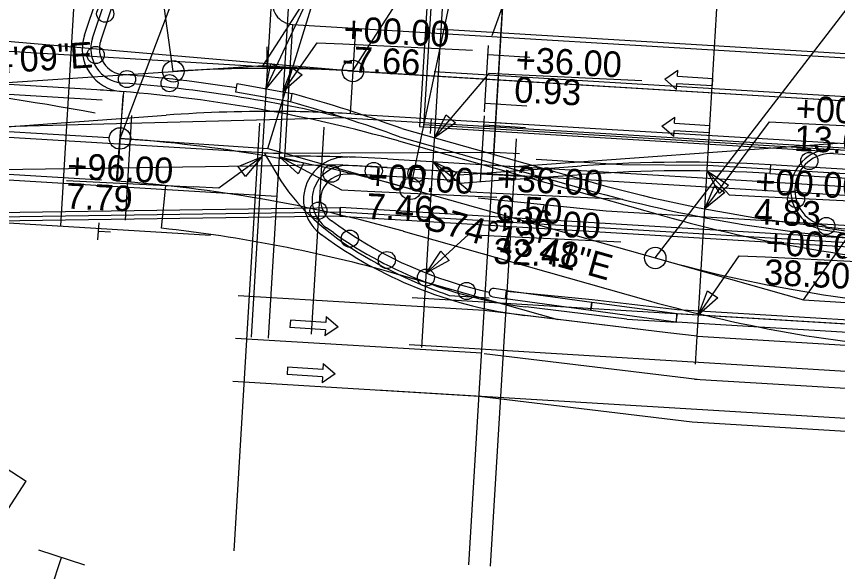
# Model space of a CAD drawing. Extents: x 659657 to 668193, y 633084 to 648639.
# Drawn here: x 661820.9 to 662012.7, y 642364.7 to 642494.3 of the extents above; entities that cross this region are included whole.
import ezdxf

# ---------------------------------------------------------------- set-up
doc = ezdxf.new("R2010")
doc.units = 0
for name, color, linetype in [('R_Draft', 7, 'Continuous'), ('R_MOT_Stage 1', 7, 'Continuous'), ('R_MOT_Stage 1_Striping', 7, 'Continuous'), ('R_MOT_Stage 2', 7, 'Continuous'), ('R_MOT_Stage 2_Striping', 7, 'Continuous'), ('R_MOT_Stage 3', 7, 'Continuous'), ('R_MOT_STAGE 3_ALG', 7, 'Continuous'), ('R_MOT_Stage 3_Striping', 7, 'Continuous'), ('R_MOT_Stage 4', 7, 'Continuous'), ('R_MOT_STAGE 4_ALG', 7, 'Continuous'), ('R_MOT_Stage 4_Striping', 7, 'Continuous'), ('R_MOT_Stage 5', 7, 'Continuous'), ('R_MOT_Stage 5_Striping', 7, 'Continuous'), ('R_ROW Annot', 7, 'Continuous'), ('T_Notes', 7, 'Continuous'), ('T_SIGNAL CONTROL CABINET', 7, 'Continuous')]:
    doc.layers.add(name, color=color, linetype=linetype)

msp = doc.modelspace()

# ---------------------------------------------------------------- linework, layer by layer
for p, q in [((661897.14, 642487.89), (661927.38, 642486.42)), ((661937.37, 642480.75), (661966.95, 642479.32)), ((662002.76, 642469.42), (662033, 642467.95)), ((661832.64, 642455.96), (661862.22, 642454.53)), ((661902.86, 642453.54), (661933.1, 642452.07)), ((661912.94, 642454.05), (661970.09, 642437.9)), ((661932.96, 642453.07), (661962.54, 642451.63)), ((661993.33, 642452.35), (662023.57, 642450.88)), ((661932.45, 642443.08), (661962.03, 642441.65)), ((661995.72, 642438.15), (662025.96, 642436.68))]:
    msp.add_line(p, q)
for points in [[(661879.19, 642477.42), (661891.39, 642503.54), (661897.38, 642503.25)], [(661883.15, 642476.71), (661891.15, 642488.18), (661897.14, 642487.89)], [(661918.57, 642465.96), (661931.38, 642481.04), (661937.37, 642480.75)], [(661981.69, 642449.38), (661996.76, 642469.71), (662002.76, 642469.42)], [(661878.23, 642461.52), (661868.21, 642454.24), (661862.22, 642454.53)], [(661882.24, 642461.61), (661896.86, 642453.83), (661902.86, 642453.54)], [(661918.23, 642460.4), (661926.96, 642453.36), (661932.96, 642453.07)], [(661982.22, 642458.22), (661987.33, 642452.64), (661993.33, 642452.35)], [(661916.67, 642434.47), (661926.46, 642443.37), (661932.45, 642443.08)], [(661980.19, 642424.61), (661989.72, 642438.44), (661995.72, 642438.15)]]:
    msp.add_lwpolyline(points)
for points in [[(661879.19, 642477.42), (661880.33, 642483.31), (661882.97, 642482.07)], [(661883.15, 642476.71), (661885.29, 642482.32), (661887.67, 642480.65)], [(661918.57, 642465.96), (661921.23, 642471.34), (661923.45, 642469.46)], [(661878.23, 642461.52), (661874.38, 642456.92), (661872.67, 642459.28)], [(661882.24, 642461.61), (661888.06, 642460.16), (661886.7, 642457.59)], [(661918.23, 642460.4), (661923.68, 642457.88), (661921.85, 642455.62)], [(661982.22, 642458.22), (661987.23, 642454.91), (661985.08, 642452.94)], [(661981.69, 642449.38), (661983.98, 642454.92), (661986.32, 642453.19)], [(661916.67, 642434.47), (661920, 642439.47), (661921.96, 642437.31)], [(661980.19, 642424.61), (661982.29, 642430.22), (661984.69, 642428.57)]]:
    msp.add_lwpolyline(points, close=True)
for centre, start, end in [((661822.43, 642133.58), 74.228, 86.0966), ((662060.61, 642758.37), 254.228, 266.5452)]:
    msp.add_arc(centre, 333, start, end)
at = {"layer": 'R_Draft'}
for p in [(661794.37, 642404.5), (661804.46, 642356.94)]:
    msp.add_line(p, (661823.2, 642385.78), dxfattribs=at)
at = {"layer": 'R_MOT_Stage 1'}
for p, q in [((661839.96, 642442.16), (661840.2, 642446.13)), ((661840.14, 642444.13), (661842.85, 642443.97))]:
    msp.add_line(p, q, dxfattribs=at)
at = {"layer": 'R_MOT_Stage 1_Striping'}
for p, q in [((661741.75, 642490.84), (661883.49, 642482.29)), ((661741.15, 642480.86), (661840.96, 642474.84)), ((661755.52, 642469.98), (661882.28, 642462.32)), ((661739.94, 642460.9), (661881.68, 642452.34)), ((661720.18, 642452.07), (661866.25, 642443.26))]:
    msp.add_line(p, q, dxfattribs=at)
at = {"layer": 'R_MOT_Stage 2'}
for points in [[(661816.26, 642448.52), (661896.47, 642449.69), (661896.5, 642447.69), (661816.29, 642446.53)], [(662330.76, 642423.48), (661896.55, 642449.69), (661896.43, 642447.69), (662330.64, 642421.48)]]:
    msp.add_lwpolyline(points, close=True, dxfattribs=at)
at = {"layer": 'R_MOT_Stage 2_Striping'}
for p, q in [((661898.48, 642481.63), (661818.74, 642488.45)), ((661897.81, 642470.65), (661817.54, 642468.49)), ((661897.15, 642459.67), (661816.94, 642458.5))]:
    msp.add_line(p, q, dxfattribs=at)
for points in [[(661898.48, 642481.63), (662332.69, 642455.42)], [(661897.81, 642470.65), (662332.02, 642444.44)], [(661897.15, 642459.67), (662331.36, 642433.46)]]:
    msp.add_lwpolyline(points, dxfattribs=at)
at = {"layer": 'R_MOT_Stage 3'}
for p, q in [((661907.47, 642459.05), (661929.66, 642457.71)), ((661937.27, 642458.26), (661952.89, 642459.39)), ((661907.34, 642457.05), (661924.4, 642456.02)), ((661937.42, 642456.27), (661952.91, 642457.39)), ((661896.21, 642445.37), (661894.49, 642446.58)), ((661895.05, 642443.74), (661893.33, 642444.95)), ((661935.42, 642430.33), (661932.45, 642430.79)), ((661932.15, 642428.81), (661935.12, 642428.36)), ((661963.49, 642423.61), (661975.03, 642422.91))]:
    msp.add_line(p, q, dxfattribs=at)
for points in [[(662301.78, 642441.26), (661997, 642459.66), (661996.88, 642457.66), (662301.66, 642439.26)], [(661924.45, 642455.33), (661924.31, 642457.32), (661937.27, 642458.26), (661937.42, 642456.27)], [(661935.39, 642430.34), (661955.29, 642427.62), (661955.02, 642425.64), (661935.12, 642428.36)], [(661955.29, 642427.62), (661975.2, 642424.91), (661974.93, 642422.92), (661955.02, 642425.64)], [(661975.15, 642424.91), (662436.61, 642397.05), (662436.49, 642395.06), (661975.03, 642422.91)]]:
    msp.add_lwpolyline(points, close=True, dxfattribs=at)
msp.add_lwpolyline([(661963.49, 642423.61), (661939.88, 642426.46)], dxfattribs=at)
for centre in [(661894.52, 642457.59), (661904.36, 642458.22), (661914.35, 642457.63), (661891.43, 642448.95), (661898.77, 642442.42), (661907.42, 642437.41), (661916.54, 642433.32), (661926.04, 642430.19)]:
    msp.add_circle(centre, 2, dxfattribs=at)
for centre, radius, start, end in [((661769.94, 642586.5), 96, 273.5027, 341.5452), ((661769.94, 642586.5), 98, 273.5027, 341.5452), ((661897.95, 642451.48), 8, 88.1489, 234.7392), ((661887.52, 642128.65), 331, 86.5452, 88.1489), ((661976.93, 642127.26), 333, 86.5452, 94.1399), ((661897.95, 642451.48), 6, 88.1489, 234.7392), ((661887.52, 642128.65), 329, 86.5452, 88.1489), ((661976.95, 642125.26), 333, 86.5452, 94.1399), ((661951.63, 642523.76), 98, 234.7392, 263.1116), ((661951.63, 642523.76), 96, 234.7392, 257.7805), ((661932.3, 642429.8), 1, 81.2768, 261.2768)]:
    msp.add_arc(centre, radius, start, end, dxfattribs=at)
at = {"layer": 'R_MOT_STAGE 3_ALG'}
for p, q in [((661857.55, 642481.46), (661878.51, 642482.84)), ((661878.51, 642482.84), (661899.48, 642481.57)), ((661775.61, 642476.07), (661857.55, 642481.46))]:
    msp.add_line(p, q, dxfattribs=at)
for points in [[(661857.55, 642481.46), (661836.99, 642630.04)], [(661878.51, 642482.84), (661959.69, 642608.97)], [(661899.48, 642481.57), (661980.74, 642607.66)], [(661900.08, 642491.55), (661898.88, 642471.59)], [(661900.08, 642491.55), (661898.88, 642471.59)], [(661879.4, 642487.18), (661879.4, 642482.18)]]:
    msp.add_lwpolyline(points, dxfattribs=at)
for centre in [(661857.55, 642481.46), (661899.48, 642481.57)]:
    msp.add_circle(centre, 2.5, dxfattribs=at)
msp.add_arc((661879.42, 642149.18), 333, 86.5452, 93.7642, dxfattribs=at)
at = {"layer": 'R_MOT_Stage 3_Striping'}
for p, q in [((661885.4, 642492.42), (661883.53, 642461.47)), ((661885.4, 642492.44), (662483.02, 642456.36)), ((661775.61, 642476.07), (661857.55, 642481.46)), ((661899.48, 642481.57), (662482.41, 642446.38)), ((661777.42, 642465.58), (661855.87, 642471.26)), ((661899.97, 642471.52), (661937.8, 642469.24)), ((661937.2, 642459.26), (662012.67, 642464.72)), ((661907.59, 642461.05), (661937.2, 642459.26)), ((661893.9, 642442.1), (661892.18, 642443.32)), ((661929.56, 642415.64), (661872.07, 642419.11)), ((661979.89, 642419.61), (662411.37, 642393.57)), ((661930.15, 642415.59), (661979.88, 642409.58)), ((661871.47, 642409.13), (661928.95, 642405.66)), ((661979.29, 642409.63), (662536.82, 642375.97)), ((661928.95, 642405.66), (661978.68, 642399.65)), ((661978.68, 642399.65), (662269.44, 642382.1))]:
    msp.add_line(p, q, dxfattribs=at)
for points in [[(661973.03, 642420.44), (661939.64, 642424.48)], [(661979.89, 642419.61), (661973.03, 642420.44)]]:
    msp.add_lwpolyline(points, dxfattribs=at)
for centre, radius, start, end in [((661769.94, 642586.5), 100, 273.5027, 341.5452), ((661885.7, 642497.43), 5, 161.5452, 266.5452), ((661879.42, 642149.18), 333, 89.0773, 93.7642), ((661879.42, 642149.18), 333, 86.5452, 89.0773), ((661879.91, 642139.13), 333, 89.2661, 94.1399), ((661879.91, 642139.13), 333, 86.5452, 89.2661), ((661887.52, 642128.65), 333, 86.5452, 90.6848), ((661897.95, 642451.48), 10, 88.1489, 234.7392), ((661951.63, 642523.76), 100, 234.7392, 263.1116)]:
    msp.add_arc(centre, radius, start, end, dxfattribs=at)
at = {"layer": 'R_MOT_Stage 4'}
for p, q in [((661838.7, 642489.27), (661920.29, 642733.77)), ((661840.6, 642488.63), (661922.19, 642733.14)), ((661910.92, 642468.12), (661954.23, 642455.89)), ((661910.38, 642466.2), (661953.9, 642453.91))]:
    msp.add_line(p, q, dxfattribs=at)
msp.add_lwpolyline([(661872.11, 642476.65), (661872.46, 642478.61), (661885.26, 642476.33), (661884.91, 642474.37)], close=True, dxfattribs=at)
for centre in [(661841.65, 642494.94), (661839.43, 642485.31), (661846.73, 642479.68), (661856.68, 642478.72)]:
    msp.add_circle(centre, 2, dxfattribs=at)
for centre, radius, start, end in [((661713.91, 642604.98), 116, 266.5452, 341.5452), ((661713.91, 642604.98), 118, 266.5452, 341.5452), ((661846.29, 642486.73), 8, 161.5452, 265.5366), ((661846.29, 642486.73), 6, 161.5452, 265.5366), ((661819.6, 642144.77), 337, 81.0052, 85.5366), ((661819.6, 642144.77), 335, 76.5132, 85.5366), ((661795.17, 642150.63), 337.93, 69.969, 74.5326), ((661795.17, 642150.63), 335.94, 69.9437, 74.5073), ((662044.75, 642776.35), 333, 254.228, 266.5452), ((662044.41, 642774.37), 333, 254.228, 266.5452)]:
    msp.add_arc(centre, radius, start, end, dxfattribs=at)
at = {"layer": 'R_MOT_STAGE 4_ALG'}
for p, q in [((661845.1, 642465.81), (661879.63, 642463.45)), ((661879.63, 642463.45), (661912.94, 642454.05)), ((661912.94, 642454.05), (661970.09, 642437.9)), ((661970.09, 642437.9), (662004.67, 642428.14)), ((662004.67, 642428.14), (662040.54, 642425.97))]:
    msp.add_line(p, q, dxfattribs=at)
for points in [[(661912.94, 642454.05), (661960.04, 642677.54)], [(661879.63, 642463.45), (661938.46, 642654.61)], [(661845.1, 642465.81), (661916.16, 642652.76)], [(661970.09, 642437.9), (662130.95, 642646.91)], [(662004.67, 642428.14), (662136.31, 642615.13)], [(661845.78, 642475.79), (661844.41, 642455.83)], [(661944.15, 642450.43), (661942.79, 642445.61)]]:
    msp.add_lwpolyline(points, dxfattribs=at)
for centre in [(661845.1, 642465.81), (661912.94, 642454.05), (661970.09, 642437.9)]:
    msp.add_circle(centre, 2.5, dxfattribs=at)
for centre, start, end in [((661822.43, 642133.58), 74.228, 86.0966), ((662060.61, 642758.37), 254.228, 266.5452)]:
    msp.add_arc(centre, 333, start, end, dxfattribs=at)
at = {"layer": 'R_MOT_Stage 4_Striping'}
for p, q in [((661836.8, 642489.9), (661918.4, 642734.4)), ((661839.66, 642477.17), (661783.2, 642480.58)), ((661844.3, 642455.83), (661845.96, 642476.73)), ((661842.49, 642465.98), (661782.54, 642469.6)), ((661910.11, 642465.24), (661971.77, 642447.82)), ((661840.81, 642456.06), (661781.94, 642459.62)), ((661854.77, 642444.83), (661855.83, 642454.81)), ((661912.94, 642454.05), (661970.09, 642437.9)), ((661911.26, 642444.13), (661940.44, 642435.89)), ((661940.44, 642435.89), (661968.41, 642427.99)), ((661908.54, 642434.51), (661947.35, 642423.55)), ((661909.58, 642434.21), (661922.45, 642430.58)), ((661930.16, 642425.62), (661872.68, 642429.09)), ((661929.56, 642415.64), (661872.07, 642419.11)), ((661979.89, 642419.61), (662034.18, 642416.34)), ((661930.15, 642415.59), (661979.88, 642409.58)), ((661871.47, 642409.13), (661928.95, 642405.66)), ((661979.29, 642409.63), (662536.82, 642375.97)), ((661928.95, 642405.66), (661978.68, 642399.65)), ((661978.68, 642399.65), (662269.44, 642382.1))]:
    msp.add_line(p, q, dxfattribs=at)
for points in [[(661973.03, 642420.44), (661930.16, 642425.62)], [(661979.89, 642419.61), (661973.03, 642420.44)]]:
    msp.add_lwpolyline(points, dxfattribs=at)
for centre, radius, start, end in [((661713.91, 642604.98), 120, 266.5452, 341.5452), ((661846.29, 642486.73), 10, 161.5452, 265.5366), ((661819.6, 642144.77), 333, 85.4584, 86.5452), ((661819.6, 642144.77), 333, 74.228, 85.5366), ((661822.43, 642133.58), 333, 74.228, 86.0966), ((661820.75, 642123.67), 333, 74.228, 85.9436), ((662062.29, 642768.28), 333, 254.228, 266.5452), ((661819.07, 642113.75), 333, 74.228, 83.8444), ((662060.61, 642758.37), 333, 254.228, 266.5452), ((662058.93, 642748.45), 333, 254.228, 266.5452)]:
    msp.add_arc(centre, radius, start, end, dxfattribs=at)
at = {"layer": 'R_MOT_Stage 5'}
for centre in [(662006.06, 642460.56), (662002.98, 642451.64), (662010.03, 642445.37)]:
    msp.add_circle(centre, 2, dxfattribs=at)
at = {"layer": 'R_MOT_Stage 5_Striping'}
for p, q in [((661919.1, 642491.41), (662682.71, 642445.31)), ((661918.5, 642481.43), (662682.11, 642435.33)), ((661916.05, 642468.55), (662008.71, 642462.96)), ((661916.08, 642469.05), (662381.9, 642440.93)), ((662009.81, 642444.39), (662027.24, 642441.8)), ((661913.31, 642428.64), (662269.66, 642407.13)), ((661912.64, 642417.66), (662269, 642396.15)), ((661905.07, 642407.1), (662268.34, 642385.17))]:
    msp.add_line(p, q, dxfattribs=at)
msp.add_lwpolyline([(661917.04, 642501.55), (661915.05, 642468.61), (661916.05, 642468.55), (661918.04, 642501.49)], close=True, dxfattribs=at)
msp.add_arc((662011.21, 642453.79), 9.5, 86.5452, 261.5452, dxfattribs=at)
at = {"layer": 'R_ROW Annot'}
for p, q in [((661932.01, 642489.86), (661944.96, 642526.23)), ((661930.24, 642472.07), (661931.17, 642487.5)), ((661931.04, 642485.4), (661940.78, 642484.81)), ((661930.36, 642474.02), (661940.09, 642473.44)), ((661929.25, 642455.64), (661930.18, 642471.08)), ((661930.05, 642468.97), (661939.78, 642468.38)), ((661929.36, 642457.59), (661939.1, 642457.01))]:
    msp.add_line(p, q, dxfattribs=at)
at = {"layer": 'T_Notes'}
for p, q in [((661826.1, 642369.77), (661836.79, 642366.24)), ((661831.37, 642367.86), (661828.96, 642360.57))]:
    msp.add_line(p, q, dxfattribs=at)
at = {"layer": 'T_SIGNAL CONTROL CABINET'}
for p, q in [((661926.57, 642366.23), (661938.63, 642565.87)), ((661886.01, 642523.96), (661879.68, 642419.15)), ((661881.71, 642519.21), (661875.69, 642419.39)), ((661915.61, 642416.98), (661921.64, 642516.8)), ((661979.5, 642413.13), (661985.82, 642517.94)), ((661834.98, 642508.51), (661831.17, 642445.42)), ((661972.3, 642479.68), (661975.35, 642481.75)), ((661975.26, 642480.35), (661975.35, 642481.75)), ((661975.26, 642480.35), (661983.52, 642479.85)), ((661975.08, 642477.26), (661972.3, 642479.68)), ((661975.08, 642477.26), (661975.16, 642478.66)), ((661975.16, 642478.66), (661983.42, 642478.16)), ((661983.42, 642478.16), (661983.52, 642479.85)), ((661847.76, 642471.17), (661846.28, 642446.77)), ((661917.63, 642466.95), (661917.84, 642470.5)), ((661971.64, 642468.7), (661974.69, 642470.77)), ((661974.6, 642469.37), (661974.69, 642470.77)), ((661877.7, 642469.36), (661871.67, 642369.54)), ((661932.81, 642469.54), (662322.1, 642446.04)), ((661974.41, 642466.28), (661971.64, 642468.7)), ((661974.6, 642469.37), (661982.86, 642468.87)), ((661982.76, 642467.18), (661982.86, 642468.87)), ((661974.41, 642466.28), (661974.5, 642467.68)), ((661974.5, 642467.68), (661982.76, 642467.18)), ((661937.59, 642465.75), (661931.57, 642365.93)), ((661932.39, 642462.55), (661878.85, 642462.33)), ((661938.38, 642462.19), (661932.39, 642462.55)), ((662011.72, 642462.27), (662381.84, 642439.93)), ((661932.21, 642459.56), (662321.5, 642436.06)), ((662027.3, 642442.3), (662009.82, 642444.9)), ((661921.96, 642429.17), (661931.29, 642428.56)), ((661884.89, 642423.35), (661884.79, 642421.66)), ((661893.15, 642422.85), (661884.89, 642423.35)), ((661893.24, 642424.25), (661893.15, 642422.85)), ((661893.24, 642424.25), (661896.02, 642421.83)), ((661893.05, 642421.16), (661884.79, 642421.66)), ((661896.02, 642421.83), (661892.97, 642419.76)), ((661893.05, 642421.16), (661892.97, 642419.76)), ((661892.57, 642413.27), (661892.49, 642411.87)), ((661892.57, 642413.27), (661895.35, 642410.85)), ((661884.23, 642412.37), (661884.13, 642410.68)), ((661892.49, 642411.87), (661884.23, 642412.37)), ((661892.39, 642410.18), (661884.13, 642410.68)), ((661895.35, 642410.85), (661892.3, 642408.78)), ((661892.39, 642410.18), (661892.3, 642408.78))]:
    msp.add_line(p, q, dxfattribs=at)
for points in [[(661934.68, 642500.49), (661932.33, 642461.56)], [(661892.67, 642468.46), (661889.76, 642420.12)], [(661878.85, 642462.33), (661882.66, 642455.88), (661884.46, 642453.34), (661886.38, 642451), (661888.37, 642448.86), (661890.34, 642446.96), (661892.27, 642445.27), (661894.15, 642443.75), (661895.93, 642442.41), (661897.6, 642441.23), (661899.18, 642440.17), (661900.71, 642439.2), (661902.21, 642438.29), (661903.65, 642437.45), (661905.06, 642436.67), (661906.41, 642435.94), (661907.71, 642435.27), (661908.99, 642434.63), (661910.33, 642433.99), (661911.7, 642433.35), (661913.13, 642432.7), (661914.63, 642432.05), (661916.16, 642431.41), (661917.84, 642430.73), (661919.48, 642430.09)], [(661942.31, 642460.95), (661962.27, 642459.75), (661982.3, 642459.54), (662301.72, 642440.26), (662321.62, 642438.06), (662341.58, 642436.85)], [(661928.71, 642451.96), (661958.63, 642448.95), (662480.67, 642417.43), (662594.08, 642421.9)], [(661791.32, 642449.03), (661816.27, 642447.52), (661896.49, 642448.69), (662330.7, 642422.48), (662410.19, 642411.67)], [(661935.43, 642430.18), (661955.33, 642428.17), (661975.21, 642425.91), (662254.75, 642409.03), (662547.22, 642391.38)], [(661919.48, 642430.09), (661919.66, 642430.02), (661920.62, 642429.66), (661921.96, 642429.17)]]:
    msp.add_lwpolyline(points, dxfattribs=at)
for centre, radius, start, end in [((661770.08, 642586.92), 97, 270.2072, 341.5452), ((661703.06, 641722.03), 762, 79.70245, 86.54523), ((662011.21, 642453.79), 8.5, 86.5452, 262.0685)]:
    msp.add_arc(centre, radius, start, end, dxfattribs=at)

# ---------------------------------------------------------------- texts
for s, p in [('+00.00', (661897.17, 642488.39)), ('-7.66', (661896.83, 642481.4)), ('+36.00', (661937.39, 642481.25)), ('0.93', (661937.05, 642474.26)), ('+00.00', (662002.78, 642469.92)), ('13.68', (662002.44, 642462.93)), ('+96.00', (661832.66, 642456.46)), ('+00.00', (661902.88, 642454.04)), ('+36.00', (661932.98, 642453.57)), ('+00.00', (661993.35, 642452.85)), ('7.79', (661832.32, 642449.47)), ('7.46', (661902.54, 642447.04)), ('6.50', (661932.64, 642446.58)), ('4.83', (661993.01, 642445.85)), ('+36.00', (661932.48, 642443.58)), ('+00.00', (661995.74, 642438.65)), ('32.48', (661932.14, 642436.59)), ('38.50', (661995.4, 642431.65))]:
    msp.add_text(s, height=6, rotation=357.2199).set_placement(p)
at = {"layer": 'R_MOT_STAGE 3_ALG'}
msp.add_text('N86%%d14\'09"E', height=6, rotation=3.7642, dxfattribs=at).set_placement((661793.53, 642479.44))
at = {"layer": 'R_MOT_STAGE 4_ALG'}
msp.add_text('S74%%d13\'41"E', height=6, rotation=344.228, dxfattribs=at).set_placement((661915.65, 642444.86))

doc.saveas('drawing.dxf')
